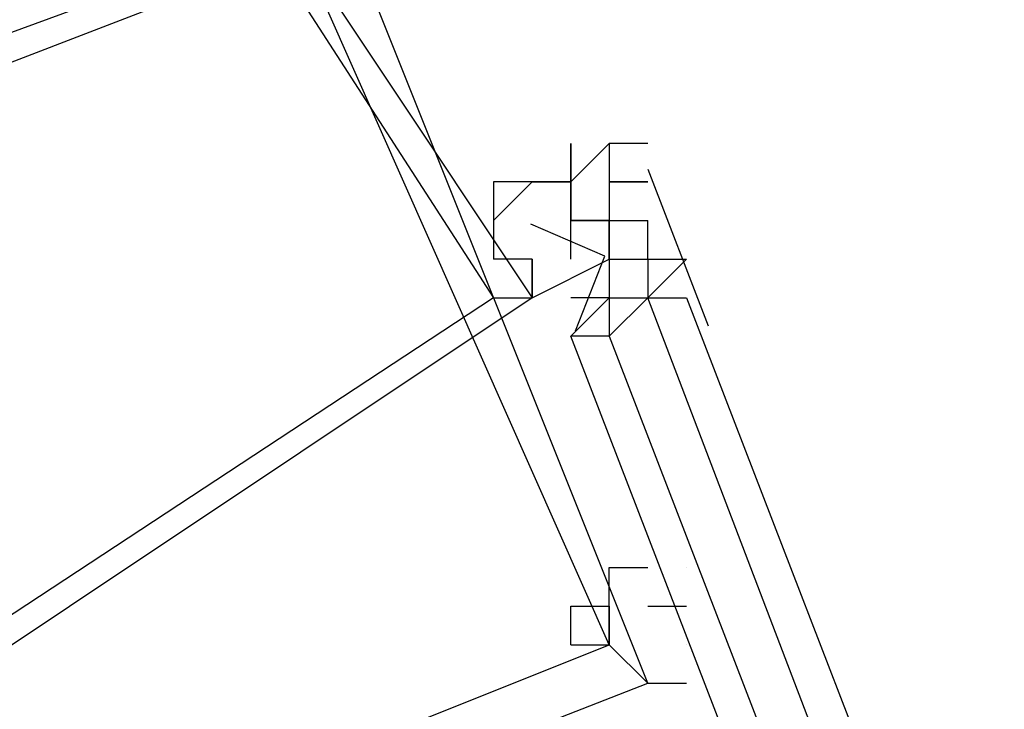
# Model space of a CAD drawing. Header units: feet. Extents: x -79 to 198, y -22 to 181.
# Tile 451 of 656: x 121.929 to 122.27, y 53.049 to 53.287. Entities that reach past the tile are written whole.
import ezdxf

# ---------------------------------------------------------------- set-up
doc = ezdxf.new("R2010")
doc.units = ezdxf.units.FT
doc.layers.add('A-LINEA', color=7, linetype='CONTINUOUS')

msp = doc.modelspace()

# ---------------------------------------------------------------- linework, layer by layer
at = {"layer": 'A-LINEA'}
for p, q in [((122.1333, 53.2444), (122.1333, 53.2311)), ((122.1333, 53.2444), (122.1333, 53.2311)), ((122.1333, 53.2444), (122.1333, 53.2444)), ((122.1467, 53.2444), (122.1333, 53.2444)), ((122.1333, 53.2444), (122.1333, 53.2311)), ((122.1333, 53.2444), (122.1333, 53.2311)), ((122.1333, 53.2444), (122.1333, 53.2444)), ((122.1467, 53.2444), (122.1333, 53.2444)), ((122.1467, 53.2355), (122.1675, 53.1814)), ((122.1467, 53.2355), (122.1675, 53.1814)), ((122.0933, 53.2311), (122.0933, 53.2311)), ((122.0933, 53.2311), (122.0933, 53.2311)), ((122.0933, 53.2311), (122.0933, 53.2311)), ((122.0933, 53.2311), (122.0933, 53.2311)), ((122.1067, 53.2311), (122.1067, 53.2311)), ((122.1067, 53.2311), (122.1067, 53.2311)), ((122.1067, 53.2311), (122.12, 53.2311)), ((122.1067, 53.2311), (122.1067, 53.2311)), ((122.1067, 53.2311), (122.12, 53.2311)), ((122.1067, 53.2311), (122.1067, 53.2311)), ((122.12, 53.2311), (122.1067, 53.2311)), ((122.12, 53.2311), (122.1067, 53.2311)), ((122.1067, 53.2311), (122.1067, 53.2311)), ((122.1067, 53.2311), (122.1067, 53.2311)), ((122.1067, 53.2311), (122.1067, 53.2311)), ((122.1067, 53.2311), (122.1067, 53.2311)), ((122.1067, 53.2311), (122.12, 53.2311)), ((122.1067, 53.2311), (122.1067, 53.2311)), ((122.1067, 53.2311), (122.12, 53.2311)), ((122.1067, 53.2311), (122.1067, 53.2311)), ((122.12, 53.2311), (122.1067, 53.2311)), ((122.12, 53.2311), (122.1067, 53.2311)), ((122.1067, 53.2311), (122.1067, 53.2311)), ((122.1067, 53.2311), (122.1067, 53.2311)), ((122.12, 53.2311), (122.12, 53.2311)), ((122.12, 53.2311), (122.12, 53.2311)), ((122.12, 53.2311), (122.12, 53.2311)), ((122.12, 53.2311), (122.12, 53.2311)), ((122.12, 53.2311), (122.12, 53.2311)), ((122.12, 53.2311), (122.12, 53.2311)), ((122.12, 53.2311), (122.12, 53.2311)), ((122.12, 53.2311), (122.12, 53.2311)), ((122.12, 53.2311), (122.12, 53.2311)), ((122.12, 53.2311), (122.12, 53.2311)), ((122.12, 53.2311), (122.12, 53.2311)), ((122.12, 53.2311), (122.12, 53.2311)), ((122.12, 53.2311), (122.12, 53.2311)), ((122.12, 53.2311), (122.12, 53.2311)), ((122.12, 53.2311), (122.12, 53.2311)), ((122.12, 53.2311), (122.12, 53.2311)), ((122.12, 53.2311), (122.12, 53.2311)), ((122.12, 53.2311), (122.12, 53.2311)), ((122.12, 53.2311), (122.12, 53.2178)), ((122.12, 53.2311), (122.12, 53.2311)), ((122.12, 53.2311), (122.12, 53.2311)), ((122.12, 53.2311), (122.12, 53.2311)), ((122.12, 53.2311), (122.12, 53.2311)), ((122.12, 53.2178), (122.12, 53.2311)), ((122.12, 53.2311), (122.12, 53.2311)), ((122.12, 53.2311), (122.12, 53.2311)), ((122.12, 53.2311), (122.12, 53.2311)), ((122.12, 53.2311), (122.12, 53.2311)), ((122.12, 53.2311), (122.12, 53.2311)), ((122.12, 53.2311), (122.12, 53.2311)), ((122.12, 53.2311), (122.12, 53.2311)), ((122.12, 53.2311), (122.12, 53.2311)), ((122.12, 53.2311), (122.12, 53.2311)), ((122.12, 53.2311), (122.12, 53.2311)), ((122.12, 53.2311), (122.12, 53.2311)), ((122.12, 53.2311), (122.12, 53.2311)), ((122.12, 53.2311), (122.12, 53.2311)), ((122.12, 53.2311), (122.12, 53.2311)), ((122.12, 53.2311), (122.12, 53.2311)), ((122.12, 53.2311), (122.12, 53.2311)), ((122.12, 53.2311), (122.12, 53.2311)), ((122.12, 53.2311), (122.12, 53.2311)), ((122.12, 53.2311), (122.12, 53.2311)), ((122.12, 53.2311), (122.12, 53.2311)), ((122.12, 53.2311), (122.12, 53.2311)), ((122.12, 53.2311), (122.12, 53.2178)), ((122.12, 53.2311), (122.12, 53.2311)), ((122.12, 53.2311), (122.12, 53.2311)), ((122.12, 53.2311), (122.12, 53.2311)), ((122.12, 53.2311), (122.12, 53.2311)), ((122.12, 53.2178), (122.12, 53.2311)), ((122.12, 53.2311), (122.12, 53.2311)), ((122.12, 53.2311), (122.12, 53.2311)), ((122.12, 53.2311), (122.12, 53.2311)), ((122.1333, 53.2311), (122.1333, 53.2311)), ((122.1333, 53.2311), (122.1467, 53.2311)), ((122.1333, 53.2311), (122.1333, 53.2311)), ((122.1333, 53.2311), (122.1333, 53.2311)), ((122.1333, 53.2311), (122.1333, 53.2311)), ((122.1333, 53.2311), (122.1333, 53.2311)), ((122.1333, 53.2311), (122.1333, 53.2311)), ((122.1333, 53.2311), (122.1333, 53.2311)), ((122.1333, 53.2311), (122.1333, 53.2178)), ((122.1333, 53.2311), (122.1333, 53.2311)), ((122.1333, 53.2311), (122.1333, 53.2178)), ((122.1333, 53.2311), (122.1333, 53.2311)), ((122.1333, 53.2311), (122.1333, 53.2311)), ((122.1333, 53.2311), (122.1333, 53.2311)), ((122.1333, 53.2311), (122.1333, 53.2311)), ((122.1333, 53.2311), (122.1333, 53.2311)), ((122.1333, 53.2311), (122.1333, 53.2311)), ((122.1333, 53.2311), (122.1333, 53.2311)), ((122.1333, 53.2311), (122.1333, 53.2311)), ((122.1333, 53.2311), (122.1333, 53.2311)), ((122.1333, 53.2311), (122.1333, 53.2311)), ((122.1333, 53.2311), (122.1333, 53.2311)), ((122.1333, 53.2311), (122.1333, 53.2311)), ((122.1333, 53.2311), (122.1333, 53.2311)), ((122.1333, 53.2311), (122.1333, 53.2311)), ((122.1333, 53.2311), (122.1333, 53.2311)), ((122.1333, 53.2311), (122.1467, 53.2311)), ((122.1333, 53.2311), (122.1333, 53.2311)), ((122.1333, 53.2311), (122.1333, 53.2311)), ((122.1333, 53.2311), (122.1333, 53.2311)), ((122.1333, 53.2311), (122.1333, 53.2311)), ((122.1333, 53.2311), (122.1333, 53.2311)), ((122.1333, 53.2311), (122.1333, 53.2311)), ((122.1333, 53.2311), (122.1333, 53.2178)), ((122.1333, 53.2311), (122.1333, 53.2311)), ((122.1333, 53.2311), (122.1333, 53.2178)), ((122.1333, 53.2311), (122.1333, 53.2311)), ((122.1333, 53.2311), (122.1333, 53.2311)), ((122.1333, 53.2311), (122.1333, 53.2311)), ((122.1333, 53.2311), (122.1333, 53.2311)), ((122.1333, 53.2311), (122.1333, 53.2311)), ((122.1333, 53.2311), (122.1333, 53.2311)), ((122.1333, 53.2311), (122.1333, 53.2311)), ((122.1333, 53.2311), (122.1333, 53.2311)), ((122.1333, 53.2311), (122.1333, 53.2311)), ((122.1333, 53.2311), (122.1333, 53.2311)), ((122.1333, 53.2311), (122.1333, 53.2311)), ((122.1333, 53.2311), (122.1333, 53.2311)), ((122.1333, 53.2311), (122.1333, 53.2311)), ((122.1333, 53.2311), (122.1333, 53.2311)), ((122.1467, 53.2311), (122.1467, 53.2311)), ((122.1467, 53.2311), (122.1467, 53.2311)), ((122.1467, 53.2311), (122.1467, 53.2311)), ((122.1467, 53.2311), (122.1467, 53.2311)), ((122.1467, 53.2311), (122.1467, 53.2311)), ((122.1467, 53.2311), (122.1467, 53.2311)), ((122.1467, 53.2311), (122.1467, 53.2311)), ((122.1467, 53.2311), (122.1467, 53.2311)), ((122.1467, 53.2311), (122.1467, 53.2311)), ((122.1467, 53.2311), (122.1467, 53.2311)), ((122.1467, 53.2311), (122.1467, 53.2311)), ((122.1467, 53.2311), (122.1467, 53.2311)), ((122.1467, 53.2311), (122.1467, 53.2311)), ((122.1467, 53.2311), (122.1467, 53.2311)), ((122.1467, 53.2311), (122.1467, 53.2311)), ((122.1467, 53.2311), (122.1467, 53.2311)), ((122.12, 53.2178), (122.12, 53.2178)), ((122.12, 53.2178), (122.12, 53.2178)), ((122.12, 53.2178), (122.12, 53.2178)), ((122.12, 53.2178), (122.12, 53.2178)), ((122.12, 53.2178), (122.12, 53.2178)), ((122.12, 53.2178), (122.12, 53.2178)), ((122.12, 53.2178), (122.1333, 53.2178)), ((122.12, 53.2178), (122.1333, 53.2178)), ((122.1333, 53.2178), (122.12, 53.2178)), ((122.12, 53.2178), (122.12, 53.2178)), ((122.1333, 53.2178), (122.12, 53.2178)), ((122.12, 53.2178), (122.12, 53.2178)), ((122.12, 53.2178), (122.12, 53.2178)), ((122.12, 53.2178), (122.12, 53.2178)), ((122.12, 53.2178), (122.12, 53.2178)), ((122.12, 53.2178), (122.12, 53.2178)), ((122.12, 53.2178), (122.12, 53.2178)), ((122.12, 53.2178), (122.1333, 53.2178)), ((122.12, 53.2178), (122.1333, 53.2178)), ((122.1333, 53.2178), (122.12, 53.2178)), ((122.12, 53.2178), (122.12, 53.2178)), ((122.1333, 53.2178), (122.12, 53.2178)), ((122.1333, 53.2178), (122.1333, 53.2178)), ((122.1333, 53.2178), (122.1333, 53.2178)), ((122.1333, 53.2178), (122.1333, 53.2044)), ((122.1333, 53.2178), (122.1333, 53.2178)), ((122.1333, 53.2178), (122.1333, 53.2044)), ((122.1333, 53.2178), (122.1333, 53.2178)), ((122.1333, 53.2178), (122.1333, 53.2178)), ((122.1333, 53.2178), (122.1333, 53.2178)), ((122.1333, 53.2178), (122.1333, 53.2178)), ((122.1333, 53.2178), (122.1333, 53.2044)), ((122.1333, 53.2178), (122.1467, 53.2178)), ((122.1333, 53.2178), (122.1333, 53.2178)), ((122.1333, 53.2178), (122.1333, 53.2178)), ((122.1333, 53.2178), (122.1333, 53.2178)), ((122.1333, 53.2178), (122.1333, 53.2178)), ((122.1333, 53.2178), (122.1333, 53.2178)), ((122.1333, 53.2178), (122.1333, 53.2178)), ((122.1333, 53.2178), (122.1333, 53.2178)), ((122.1333, 53.2178), (122.1333, 53.2178)), ((122.1333, 53.2178), (122.1333, 53.2178)), ((122.1333, 53.2178), (122.1333, 53.2178)), ((122.1333, 53.2178), (122.1333, 53.2178)), ((122.1333, 53.2178), (122.1333, 53.2178)), ((122.1333, 53.2178), (122.1333, 53.2178)), ((122.1333, 53.2044), (122.1333, 53.2178)), ((122.1333, 53.2044), (122.1333, 53.2178)), ((122.1333, 53.2044), (122.1333, 53.2178)), ((122.1333, 53.2178), (122.1333, 53.2178)), ((122.1333, 53.2044), (122.1333, 53.2178)), ((122.1333, 53.2044), (122.1333, 53.2178)), ((122.1333, 53.2044), (122.1333, 53.2178)), ((122.1333, 53.2178), (122.1333, 53.2178)), ((122.1333, 53.2178), (122.1333, 53.2178)), ((122.1333, 53.2178), (122.1333, 53.2178)), ((122.1333, 53.2178), (122.1333, 53.2044)), ((122.1333, 53.2178), (122.1333, 53.2178)), ((122.1333, 53.2178), (122.1333, 53.2044)), ((122.1333, 53.2178), (122.1333, 53.2178)), ((122.1333, 53.2178), (122.1333, 53.2178)), ((122.1333, 53.2178), (122.1333, 53.2178)), ((122.1333, 53.2178), (122.1333, 53.2178)), ((122.1333, 53.2178), (122.1333, 53.2044)), ((122.1333, 53.2178), (122.1467, 53.2178)), ((122.1333, 53.2178), (122.1333, 53.2178)), ((122.1333, 53.2178), (122.1333, 53.2178)), ((122.1333, 53.2178), (122.1333, 53.2178)), ((122.1333, 53.2178), (122.1333, 53.2178)), ((122.1333, 53.2178), (122.1333, 53.2178)), ((122.1333, 53.2178), (122.1333, 53.2178)), ((122.1333, 53.2178), (122.1333, 53.2178)), ((122.1333, 53.2178), (122.1333, 53.2178)), ((122.1333, 53.2178), (122.1333, 53.2178)), ((122.1333, 53.2178), (122.1333, 53.2178)), ((122.1333, 53.2178), (122.1333, 53.2178)), ((122.1333, 53.2178), (122.1333, 53.2178)), ((122.1333, 53.2178), (122.1333, 53.2178)), ((122.1333, 53.2044), (122.1333, 53.2178)), ((122.1333, 53.2044), (122.1333, 53.2178)), ((122.1333, 53.2044), (122.1333, 53.2178)), ((122.1333, 53.2178), (122.1333, 53.2178)), ((122.1333, 53.2044), (122.1333, 53.2178)), ((122.1333, 53.2044), (122.1333, 53.2178)), ((122.1333, 53.2044), (122.1333, 53.2178)), ((122.1333, 53.2178), (122.1333, 53.2178)), ((122.1467, 53.2044), (122.1467, 53.2178)), ((122.1467, 53.2178), (122.1467, 53.2178)), ((122.1467, 53.2178), (122.1467, 53.2178)), ((122.1467, 53.2178), (122.1467, 53.2178)), ((122.1467, 53.2178), (122.1467, 53.2178)), ((122.1467, 53.2178), (122.1467, 53.2178)), ((122.1467, 53.2178), (122.1467, 53.2178)), ((122.1467, 53.2178), (122.1467, 53.2178)), ((122.1467, 53.2178), (122.1467, 53.2178)), ((122.1467, 53.2178), (122.1467, 53.2178)), ((122.1467, 53.2178), (122.1467, 53.2178)), ((122.1467, 53.2178), (122.1467, 53.2178)), ((122.1467, 53.2044), (122.1467, 53.2178)), ((122.1467, 53.2044), (122.1467, 53.2178)), ((122.1467, 53.2044), (122.1467, 53.2178)), ((122.1467, 53.2044), (122.1467, 53.2178)), ((122.1467, 53.2044), (122.1467, 53.2178)), ((122.1467, 53.2178), (122.1467, 53.2178)), ((122.1467, 53.2178), (122.1467, 53.2178)), ((122.1467, 53.2178), (122.1467, 53.2178)), ((122.1467, 53.2178), (122.1467, 53.2178)), ((122.1467, 53.2178), (122.1467, 53.2178)), ((122.1467, 53.2178), (122.1467, 53.2178)), ((122.1467, 53.2178), (122.1467, 53.2178)), ((122.1467, 53.2178), (122.1467, 53.2178)), ((122.1467, 53.2178), (122.1467, 53.2178)), ((122.1467, 53.2178), (122.1467, 53.2178)), ((122.1467, 53.2178), (122.1467, 53.2178)), ((122.1467, 53.2044), (122.1467, 53.2178)), ((122.1467, 53.2044), (122.1467, 53.2178)), ((122.1467, 53.2044), (122.1467, 53.2178)), ((122.1467, 53.2044), (122.1467, 53.2178)), ((122.1067, 53.2044), (122.1067, 53.2044)), ((122.1067, 53.2044), (122.1067, 53.2044)), ((122.1333, 53.2044), (122.1333, 53.2044)), ((122.1333, 53.2044), (122.1333, 53.2044)), ((122.1333, 53.2044), (122.1333, 53.2044)), ((122.1333, 53.2044), (122.1467, 53.2044)), ((122.1333, 53.2044), (122.1333, 53.2044)), ((122.1333, 53.2044), (122.1333, 53.2044)), ((122.1333, 53.2044), (122.1333, 53.2044)), ((122.1333, 53.2044), (122.1333, 53.2044)), ((122.1333, 53.2044), (122.1333, 53.1911)), ((122.1333, 53.2044), (122.1333, 53.2044)), ((122.1333, 53.2044), (122.1333, 53.2044)), ((122.1333, 53.2044), (122.1467, 53.2044)), ((122.1333, 53.2044), (122.1333, 53.2044)), ((122.1333, 53.2044), (122.1333, 53.2044)), ((122.1333, 53.2044), (122.1467, 53.2044)), ((122.1333, 53.2044), (122.1467, 53.2044)), ((122.1333, 53.2044), (122.1467, 53.2044)), ((122.1333, 53.2044), (122.1333, 53.2044)), ((122.1333, 53.2044), (122.1333, 53.2044)), ((122.1333, 53.2044), (122.1333, 53.2044)), ((122.1333, 53.2044), (122.1333, 53.2044)), ((122.1333, 53.2044), (122.1333, 53.2044)), ((122.1333, 53.2044), (122.1333, 53.2044)), ((122.1333, 53.2044), (122.1333, 53.2044)), ((122.1333, 53.2044), (122.1333, 53.2044)), ((122.1333, 53.2044), (122.1467, 53.2044)), ((122.1333, 53.2044), (122.1333, 53.2044)), ((122.1333, 53.2044), (122.1333, 53.2044)), ((122.1333, 53.2044), (122.1333, 53.2044)), ((122.1333, 53.2044), (122.1333, 53.2044)), ((122.1333, 53.2044), (122.1333, 53.1911)), ((122.1333, 53.2044), (122.1333, 53.2044)), ((122.1333, 53.2044), (122.1333, 53.2044)), ((122.1333, 53.2044), (122.1467, 53.2044)), ((122.1333, 53.2044), (122.1333, 53.2044)), ((122.1333, 53.2044), (122.1333, 53.2044)), ((122.1333, 53.2044), (122.1467, 53.2044)), ((122.1333, 53.2044), (122.1467, 53.2044)), ((122.1333, 53.2044), (122.1467, 53.2044)), ((122.1333, 53.2044), (122.1333, 53.2044)), ((122.1333, 53.2044), (122.1333, 53.2044)), ((122.1333, 53.2044), (122.1333, 53.2044)), ((122.1333, 53.2044), (122.1333, 53.2044)), ((122.1333, 53.2044), (122.1333, 53.2044)), ((122.1467, 53.2044), (122.16, 53.2044)), ((122.1467, 53.2044), (122.1467, 53.2044)), ((122.1467, 53.2044), (122.1467, 53.1911)), ((122.1467, 53.2044), (122.1467, 53.2044)), ((122.1467, 53.2044), (122.1467, 53.2044)), ((122.1467, 53.2044), (122.1467, 53.2044)), ((122.1467, 53.2044), (122.1467, 53.2044)), ((122.1467, 53.2044), (122.1467, 53.2044)), ((122.1467, 53.2044), (122.1467, 53.2044)), ((122.1467, 53.2044), (122.1467, 53.2044)), ((122.1467, 53.2044), (122.1467, 53.2044)), ((122.1467, 53.2044), (122.1467, 53.2044)), ((122.1467, 53.2044), (122.1467, 53.2044)), ((122.1467, 53.2044), (122.1467, 53.2044)), ((122.1467, 53.2044), (122.1467, 53.2044)), ((122.1467, 53.2044), (122.1467, 53.2044)), ((122.1467, 53.2044), (122.1467, 53.2044)), ((122.1467, 53.2044), (122.1467, 53.2044)), ((122.1467, 53.2044), (122.1467, 53.2044)), ((122.16, 53.2044), (122.1467, 53.1911)), ((122.1467, 53.2044), (122.1467, 53.2044)), ((122.1467, 53.2044), (122.1467, 53.2044)), ((122.1467, 53.2044), (122.1467, 53.2044)), ((122.16, 53.2044), (122.1467, 53.1911)), ((122.1467, 53.2044), (122.1467, 53.2044)), ((122.1467, 53.2044), (122.1467, 53.2044)), ((122.1467, 53.2044), (122.1467, 53.2044)), ((122.1467, 53.2044), (122.1467, 53.2044)), ((122.1467, 53.2044), (122.1467, 53.2044)), ((122.1467, 53.2044), (122.1467, 53.2044)), ((122.1467, 53.2044), (122.1467, 53.2044)), ((122.1467, 53.2044), (122.1467, 53.2044)), ((122.1467, 53.2044), (122.16, 53.2044)), ((122.1467, 53.2044), (122.1467, 53.2044)), ((122.1467, 53.2044), (122.1467, 53.1911)), ((122.1467, 53.2044), (122.1467, 53.2044)), ((122.1467, 53.2044), (122.1467, 53.2044)), ((122.1467, 53.2044), (122.1467, 53.2044)), ((122.1467, 53.2044), (122.1467, 53.2044)), ((122.1467, 53.2044), (122.1467, 53.2044)), ((122.1467, 53.2044), (122.1467, 53.2044)), ((122.1467, 53.2044), (122.1467, 53.2044)), ((122.1467, 53.2044), (122.1467, 53.2044)), ((122.1467, 53.2044), (122.1467, 53.2044)), ((122.1467, 53.2044), (122.1467, 53.2044)), ((122.1467, 53.2044), (122.1467, 53.2044)), ((122.1467, 53.2044), (122.1467, 53.2044)), ((122.1467, 53.2044), (122.1467, 53.2044)), ((122.1467, 53.2044), (122.1467, 53.2044)), ((122.1467, 53.2044), (122.1467, 53.2044)), ((122.1467, 53.2044), (122.1467, 53.2044)), ((122.16, 53.2044), (122.1467, 53.1911)), ((122.1467, 53.2044), (122.1467, 53.2044)), ((122.1467, 53.2044), (122.1467, 53.2044)), ((122.1467, 53.2044), (122.1467, 53.2044)), ((122.16, 53.2044), (122.1467, 53.1911)), ((122.1467, 53.2044), (122.1467, 53.2044)), ((122.1467, 53.2044), (122.1467, 53.2044)), ((122.1467, 53.2044), (122.1467, 53.2044)), ((122.1467, 53.2044), (122.1467, 53.2044)), ((122.1467, 53.2044), (122.1467, 53.2044)), ((122.1467, 53.2044), (122.1467, 53.2044)), ((122.1467, 53.2044), (122.1467, 53.2044)), ((122.1467, 53.2044), (122.1467, 53.2044)), ((122.16, 53.2044), (122.16, 53.2044)), ((122.16, 53.2044), (122.16, 53.2044)), ((122.12, 53.1911), (122.12, 53.1911)), ((122.12, 53.1911), (122.12, 53.1911)), ((122.12, 53.1911), (122.12, 53.1911)), ((122.12, 53.1911), (122.12, 53.1911)), ((122.1333, 53.1911), (122.12, 53.1911)), ((122.12, 53.1911), (122.12, 53.1911)), ((122.12, 53.1911), (122.12, 53.1911)), ((122.12, 53.1911), (122.12, 53.1911)), ((122.12, 53.1911), (122.12, 53.1911)), ((122.1333, 53.1911), (122.12, 53.1911)), ((122.1333, 53.1911), (122.1467, 53.1911)), ((122.1333, 53.1911), (122.1333, 53.1911)), ((122.1333, 53.1911), (122.1333, 53.1911)), ((122.1333, 53.1911), (122.1333, 53.1911)), ((122.1333, 53.1911), (122.1333, 53.1911)), ((122.1333, 53.1911), (122.1333, 53.1911)), ((122.1333, 53.1911), (122.1333, 53.1911)), ((122.1333, 53.1911), (122.1333, 53.1778)), ((122.1333, 53.1911), (122.1333, 53.1911)), ((122.1333, 53.1911), (122.1333, 53.1911)), ((122.1333, 53.1911), (122.1333, 53.1911)), ((122.1333, 53.1911), (122.1333, 53.1911)), ((122.1333, 53.1911), (122.1333, 53.1911)), ((122.1333, 53.1911), (122.1333, 53.1911)), ((122.1333, 53.1911), (122.1333, 53.1911)), ((122.1333, 53.1911), (122.1333, 53.1911)), ((122.1333, 53.1911), (122.1333, 53.1911)), ((122.1333, 53.1911), (122.1333, 53.1911)), ((122.1333, 53.1911), (122.1333, 53.1911)), ((122.1333, 53.1911), (122.1333, 53.1911)), ((122.1333, 53.1911), (122.1333, 53.1911)), ((122.1333, 53.1911), (122.1333, 53.1911)), ((122.1333, 53.1911), (122.1333, 53.1911)), ((122.1333, 53.1911), (122.1333, 53.1911)), ((122.1333, 53.1911), (122.1333, 53.1911)), ((122.1333, 53.1911), (122.1333, 53.1911)), ((122.1333, 53.1911), (122.1467, 53.1911)), ((122.1333, 53.1911), (122.1333, 53.1911)), ((122.1333, 53.1911), (122.1333, 53.1911)), ((122.1333, 53.1911), (122.1333, 53.1911)), ((122.1333, 53.1911), (122.1333, 53.1911)), ((122.1333, 53.1911), (122.1333, 53.1911)), ((122.1333, 53.1911), (122.1333, 53.1911)), ((122.1333, 53.1911), (122.1333, 53.1778)), ((122.1333, 53.1911), (122.1333, 53.1911)), ((122.1333, 53.1911), (122.1333, 53.1911)), ((122.1333, 53.1911), (122.1333, 53.1911)), ((122.1333, 53.1911), (122.1333, 53.1911)), ((122.1333, 53.1911), (122.1333, 53.1911)), ((122.1333, 53.1911), (122.1333, 53.1911)), ((122.1333, 53.1911), (122.1333, 53.1911)), ((122.1333, 53.1911), (122.1333, 53.1911)), ((122.1333, 53.1911), (122.1333, 53.1911)), ((122.1333, 53.1911), (122.1333, 53.1911)), ((122.1333, 53.1911), (122.1333, 53.1911)), ((122.1333, 53.1911), (122.1333, 53.1911)), ((122.1333, 53.1911), (122.1333, 53.1911)), ((122.1333, 53.1911), (122.1333, 53.1911)), ((122.1333, 53.1911), (122.1333, 53.1911)), ((122.1333, 53.1911), (122.1333, 53.1911)), ((122.1333, 53.1911), (122.1333, 53.1911)), ((122.1333, 53.1911), (122.1333, 53.1911)), ((122.1467, 53.1911), (122.1467, 53.1911)), ((122.1467, 53.1911), (122.1467, 53.1911)), ((122.1467, 53.1911), (122.1467, 53.1911)), ((122.1467, 53.1911), (122.1467, 53.1911)), ((122.1467, 53.1911), (122.1467, 53.1911)), ((122.1467, 53.1911), (122.1467, 53.1911)), ((122.1467, 53.1911), (122.1467, 53.1911)), ((122.1467, 53.1911), (122.1467, 53.1911)), ((122.1467, 53.1911), (122.1467, 53.1911)), ((122.1467, 53.1911), (122.1467, 53.1911)), ((122.1467, 53.1911), (122.1467, 53.1911)), ((122.1467, 53.1911), (122.1467, 53.1911)), ((122.1467, 53.1911), (122.1467, 53.1911)), ((122.1467, 53.1911), (122.1467, 53.1911)), ((122.1467, 53.1911), (122.1467, 53.1911)), ((122.1467, 53.1911), (122.1467, 53.1911)), ((122.1467, 53.1911), (122.1467, 53.1911)), ((122.1467, 53.1911), (122.1467, 53.1911)), ((122.1467, 53.1911), (122.1467, 53.1911)), ((122.1467, 53.1911), (122.1467, 53.1911)), ((122.1467, 53.1911), (122.1467, 53.1911)), ((122.1467, 53.1911), (122.1467, 53.1911)), ((122.1467, 53.1911), (122.1467, 53.1911)), ((122.1467, 53.1911), (122.1467, 53.1911)), ((122.1467, 53.1911), (122.1467, 53.1911)), ((122.1467, 53.1911), (122.1467, 53.1911)), ((122.1467, 53.1911), (122.1467, 53.1911)), ((122.1467, 53.1911), (122.1467, 53.1911)), ((122.1467, 53.1911), (122.1467, 53.1911)), ((122.1467, 53.1911), (122.1467, 53.1911)), ((122.1467, 53.1911), (122.1467, 53.1911)), ((122.1467, 53.1911), (122.1467, 53.1911)), ((122.1467, 53.1911), (122.1467, 53.1911)), ((122.1467, 53.1911), (122.1467, 53.1911)), ((122.1467, 53.1911), (122.1467, 53.1911)), ((122.1467, 53.1911), (122.1467, 53.1911)), ((122.1467, 53.1911), (122.1467, 53.1911)), ((122.1467, 53.1911), (122.1467, 53.1911)), ((122.16, 53.1911), (122.16, 53.1911)), ((122.16, 53.1911), (122.16, 53.1911)), ((122.16, 53.1911), (122.16, 53.1911)), ((122.16, 53.1911), (122.16, 53.1911)), ((122.16, 53.1911), (122.16, 53.1911)), ((122.16, 53.1911), (122.16, 53.1911)), ((122.16, 53.1911), (122.16, 53.1911)), ((122.16, 53.1911), (122.16, 53.1911)), ((122.12, 53.1778), (122.12, 53.1778)), ((122.12, 53.1778), (122.12, 53.1778)), ((122.12, 53.1778), (122.12, 53.1778)), ((122.12, 53.1778), (122.12, 53.1778)), ((122.12, 53.1778), (122.12, 53.1778)), ((122.12, 53.1778), (122.12, 53.1778)), ((122.12, 53.1778), (122.12, 53.1778)), ((122.1333, 53.1778), (122.12, 53.1778)), ((122.12, 53.1778), (122.12, 53.1778)), ((122.12, 53.1778), (122.12, 53.1778)), ((122.12, 53.1778), (122.12, 53.1778)), ((122.12, 53.1778), (122.12, 53.1778)), ((122.12, 53.1778), (122.12, 53.1778)), ((122.12, 53.1778), (122.12, 53.1778)), ((122.12, 53.1778), (122.12, 53.1778)), ((122.1333, 53.1778), (122.12, 53.1778)), ((122.1333, 53.1778), (122.1333, 53.1778)), ((122.1333, 53.1778), (122.1333, 53.1778)), ((122.16, 53.0978), (122.16, 53.0978)), ((122.16, 53.0978), (122.16, 53.0978)), ((122.1333, 53.0711), (122.1333, 53.0711)), ((122.1333, 53.0711), (122.1333, 53.0711))]:
    msp.add_line(p, q, dxfattribs=at)
for points in [[(121.6267, 52.8711), (121.4667, 53.1111), (121.9467, 53.4311), (122.1067, 53.1911), (121.6267, 52.8711)], [(121.6267, 52.8711), (121.4667, 53.1111), (121.9467, 53.4311), (122.1067, 53.1911), (121.6267, 52.8711)], [(121.6267, 52.8844), (121.48, 53.0978), (121.9467, 53.4178), (122.0933, 53.1911), (121.6267, 52.8844)], [(121.6267, 52.8844), (121.48, 53.0978), (121.9467, 53.4178), (122.0933, 53.1911), (121.6267, 52.8844)], [(121.4933, 53.1244), (121.6, 52.8444), (122.1467, 53.0578), (122.04, 53.3244), (121.4933, 53.1244)], [(121.4933, 53.1244), (121.6, 52.8444), (122.1467, 53.0578), (122.04, 53.3244), (121.4933, 53.1244)], [(121.5067, 53.1111), (121.6, 52.8578), (122.1333, 53.0711), (122.0267, 53.3111), (121.5067, 53.1111)], [(121.5067, 53.1111), (121.6, 52.8578), (122.1333, 53.0711), (122.0267, 53.3111), (121.5067, 53.1111)], [(122.1333, 53.2444), (122.12, 53.2311), (122.12, 53.2444), (122.12, 53.2311), (122.1067, 53.2311), (122.0933, 53.2178)], [(122.1333, 53.2444), (122.12, 53.2311), (122.12, 53.2444), (122.12, 53.2311), (122.1067, 53.2311), (122.0933, 53.2178)], [(122.1067, 53.2311), (122.1067, 53.2311), (122.1067, 53.2311), (122.0933, 53.2311), (122.0933, 53.2311), (122.0933, 53.2044), (122.0933, 53.2044), (122.0933, 53.2044), (122.0933, 53.2044), (122.0933, 53.2044), (122.0933, 53.2044), (122.0933, 53.2044)], [(122.1067, 53.2311), (122.1067, 53.2311), (122.1067, 53.2311), (122.0933, 53.2311), (122.0933, 53.2311), (122.0933, 53.2044), (122.0933, 53.2044), (122.0933, 53.2044), (122.0933, 53.2044), (122.0933, 53.2044), (122.0933, 53.2044), (122.0933, 53.2044)], [(122.1467, 53.2311), (122.1333, 53.2311), (122.1333, 53.2178)], [(122.1467, 53.2311), (122.1333, 53.2311), (122.1333, 53.2178)], [(122.1216, 53.1796), (122.1318, 53.2055), (122.1062, 53.2165)], [(122.1216, 53.1796), (122.1318, 53.2055), (122.1062, 53.2165)], [(122.12, 53.2044), (122.12, 53.2178), (122.12, 53.2178), (122.12, 53.2178)], [(122.12, 53.2044), (122.12, 53.2178), (122.12, 53.2178), (122.12, 53.2178)], [(122.0933, 53.1911), (122.0933, 53.1911), (122.1067, 53.1911), (122.1067, 53.1911), (122.1067, 53.2044), (122.1067, 53.2044), (122.1067, 53.1911), (122.1067, 53.1911), (122.1333, 53.2044), (122.1333, 53.2044), (122.1333, 53.2044)], [(122.1067, 53.2044), (122.0933, 53.2044), (122.0933, 53.2044), (122.0933, 53.2044)], [(122.0933, 53.1911), (122.0933, 53.1911), (122.1067, 53.1911), (122.1067, 53.1911), (122.1067, 53.2044), (122.1067, 53.2044), (122.1067, 53.1911), (122.1067, 53.1911), (122.1333, 53.2044), (122.1333, 53.2044), (122.1333, 53.2044)], [(122.1067, 53.2044), (122.0933, 53.2044), (122.0933, 53.2044), (122.0933, 53.2044)], [(122.1333, 53.1911), (122.1333, 53.1778), (123.3733, 49.9644), (123.36, 49.9644), (122.12, 53.1778), (122.1333, 53.1911)], [(122.12, 53.1778), (122.1333, 53.1911), (122.1333, 53.1778), (122.1467, 53.1911), (122.16, 53.1911)], [(122.1333, 53.1911), (122.1333, 53.1778), (123.3733, 49.9644), (123.36, 49.9644), (122.12, 53.1778), (122.1333, 53.1911)], [(122.12, 53.1778), (122.1333, 53.1911), (122.1333, 53.1778), (122.1467, 53.1911), (122.16, 53.1911)], [(122.16, 53.1911), (123.4, 49.9778), (123.3867, 49.9644), (123.3733, 49.9778), (122.1467, 53.1911), (122.16, 53.1911)], [(122.16, 53.1911), (123.4, 49.9778), (123.3867, 49.9644), (123.3733, 49.9778), (122.1467, 53.1911), (122.16, 53.1911)], [(122.12, 53.0711), (122.12, 53.0844), (122.1333, 53.0844), (122.1333, 53.0711), (122.1333, 53.0844), (122.1333, 53.0844), (122.1333, 53.0978), (122.1333, 53.0978), (122.1467, 53.0978), (122.1467, 53.0978), (122.1467, 53.0978)], [(122.12, 53.0711), (122.12, 53.0844), (122.1333, 53.0844), (122.1333, 53.0711), (122.1333, 53.0844), (122.1333, 53.0844), (122.1333, 53.0978), (122.1333, 53.0978), (122.1467, 53.0978), (122.1467, 53.0978), (122.1467, 53.0978)], [(122.1467, 53.0844), (122.16, 53.0844), (122.16, 53.0844)], [(122.1467, 53.0844), (122.16, 53.0844), (122.16, 53.0844)], [(122.12, 53.0711), (122.1333, 53.0711), (122.1333, 53.0711), (122.1333, 53.0711), (122.1333, 53.0711), (122.1333, 53.0711), (122.1467, 53.0578), (122.1467, 53.0578), (122.16, 53.0578), (122.16, 53.0578)], [(122.12, 53.0711), (122.1333, 53.0711), (122.1333, 53.0711), (122.1333, 53.0711), (122.1333, 53.0711), (122.1333, 53.0711), (122.1467, 53.0578), (122.1467, 53.0578), (122.16, 53.0578), (122.16, 53.0578)], [(122.16, 53.0711), (122.16, 53.0711), (122.16, 53.0711)], [(122.16, 53.0711), (122.16, 53.0711), (122.16, 53.0711)]]:
    msp.add_lwpolyline(points, dxfattribs=at)
msp.add_lwpolyline([(122.1333, 53.0711), (122.1333, 53.0711), (122.1333, 53.0711), (122.1333, 53.0711)], close=True, dxfattribs=at)
msp.add_lwpolyline([(122.1333, 53.0711), (122.1333, 53.0711), (122.1333, 53.0711), (122.1333, 53.0711)], close=True, dxfattribs=at)

doc.saveas('drawing.dxf')
